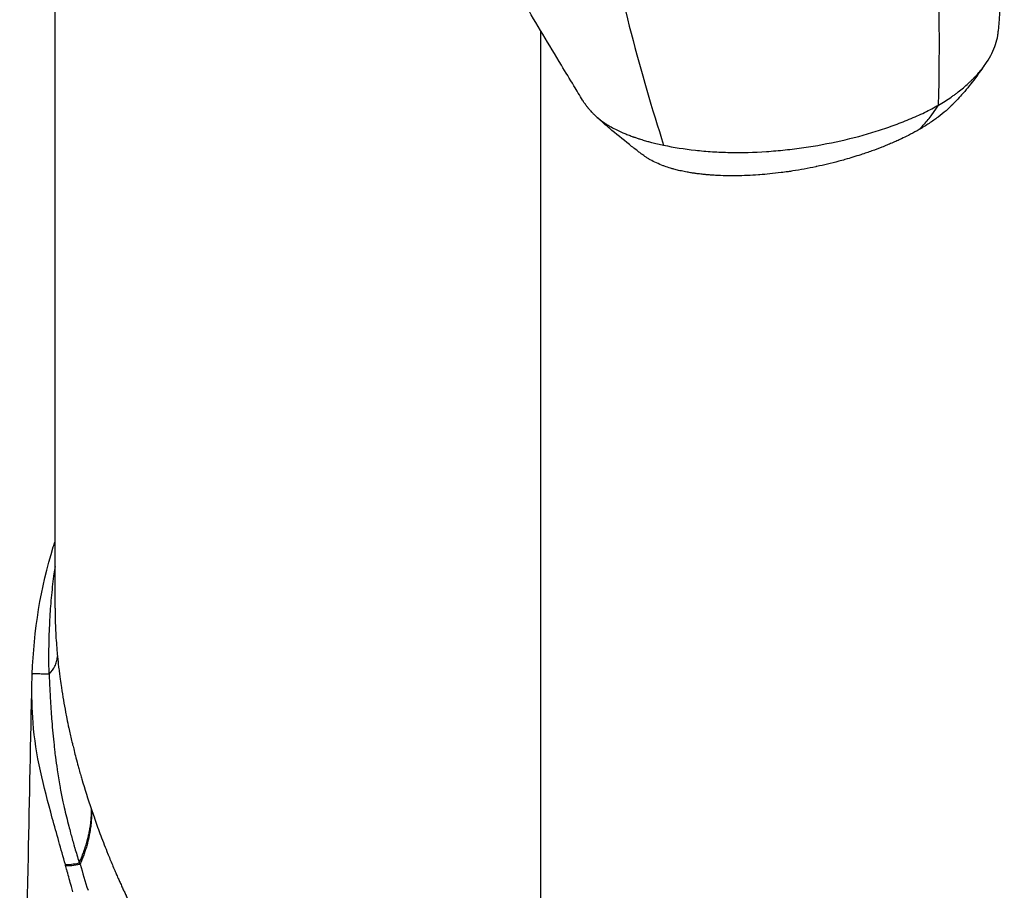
# Model space of a CAD drawing. Header units: millimetres. Extents: x 0 to 7374, y 0 to 4200.
# Tile 643 of 656: x 4601 to 4800, y 3346 to 3522. Entities that reach past the tile are written whole.
import ezdxf

# ---------------------------------------------------------------- set-up
doc = ezdxf.new("R2010")
doc.units = ezdxf.units.MM
doc.header["$LTSCALE"] = 0.2
doc.layers.add('01_Object Line', color=4, linetype='Continuous')

# ---------------------------------------------------------------- blocks, each defined once
blk = doc.blocks.new('A$C90bc888d')
for p, q in [((105.02, 1583.54), (105.02, 1735.76)), ((203.02, 1507.52), (203.02, 1699.94)), ((271.23, 1679.9), (271.23, 1679.9)), ((260.45, 1677.17), (260.45, 1677.17)), ((261.55, 1677.38), (261.55, 1677.38))]:
    blk.add_line(p, q)
for centre, major_axis, ratio, start_param, end_param in [((210.81, 1759.1), (24.43, -204.79), 0.333821, 1.161074, 1.534251), ((236.4, 1708.1), (20.45, -82.39), 0.198161, 4.484876, 5.050915), ((111.38, 1533.43), (-5.02, -1.35), 0.168645, 0.511572, 1.227275), ((104.35, 1531.79), (-1.96, 5.29), 0.468537, 4.518199, 4.549994), ((111.42, 1533.26), (-5.04, -1.28), 0.19482, 0.515253, 1.250385), ((109.06, 1532.15), (5.85, -8.57), 0.068532, 1.498494, 1.527632)]:
    blk.add_ellipse(centre, major_axis=major_axis, ratio=ratio, start_param=start_param, end_param=end_param)
for points in [[(296.18, 1738.87), (296.51, 1725.91), (296.23, 1712.88), (295.29, 1699.87)], [(100.37, 1568.71), (100.38, 1569.23), (100.4, 1569.74), (100.42, 1570.26)], [(100.37, 1568.68), (100.37, 1568.69), (100.37, 1568.7), (100.37, 1568.71)], [(110.43, 1549.05), (111, 1547.1), (111.64, 1545.06), (112.36, 1542.93)], [(110.07, 1531.93), (110.58, 1530.16), (111.12, 1528.41), (111.67, 1526.66)]]:
    blk.add_open_spline(points, degree=3)
for points, knots in [([(211.45, 1685.96), (210.86, 1686.93), (210.28, 1687.9), (208.85, 1690.25), (208.01, 1691.64), (204.65, 1697.19), (202.15, 1701.36), (198.58, 1707.53), (197.47, 1709.5), (196.38, 1711.47)], [0, 0, 0, 0, 0.339703, 0.339703, 0.826237, 0.826237, 2.286382, 2.286382, 2.964045, 2.964045, 2.964045, 2.964045]), ([(283.26, 1685.01), (284.16, 1685.53), (285, 1686.06), (285.98, 1686.74), (286.17, 1686.88), (286.56, 1687.16), (286.75, 1687.29), (287.31, 1687.72), (287.66, 1688), (288.35, 1688.57), (288.69, 1688.86), (289.17, 1689.29), (289.33, 1689.44), (289.64, 1689.73), (289.79, 1689.88), (290.09, 1690.17), (290.23, 1690.32), (290.52, 1690.61), (290.66, 1690.76), (291.08, 1691.2), (291.34, 1691.5), (292.09, 1692.4), (292.54, 1693), (293.35, 1694.21), (293.71, 1694.81), (294.31, 1696.02), (294.56, 1696.63), (294.95, 1697.83), (295.1, 1698.43), (295.24, 1699.31), (295.27, 1699.59), (295.29, 1699.87)], [0.040594, 0.040594, 0.040594, 0.040594, 4.522911, 4.522911, 5.653639, 5.653639, 6.784367, 6.784367, 9.045822, 9.045822, 11.307278, 11.307278, 12.438006, 12.438006, 13.568733, 13.568733, 14.699461, 14.699461, 15.830189, 15.830189, 18.091644, 18.091644, 22.614556, 22.614556, 27.137467, 27.137467, 31.660378, 31.660378, 36.183289, 36.183289, 38.320967, 38.320967, 38.320967, 38.320967]), ([(292.43, 1692.86), (292.11, 1692.44), (291.8, 1692.01), (291.39, 1691.45), (291.28, 1691.29), (291.15, 1691.12), (291.13, 1691.09), (291.11, 1691.06), (291.11, 1691.05), (291.1, 1691.05), (291.1, 1691.05), (290.94, 1690.83), (290.6, 1690.35), (289.56, 1688.99), (288.75, 1688), (287.32, 1686.39), (286.32, 1685.35), (286.11, 1685.13)], [0, 0, 0, 0, 0.238228, 0.238228, 0.327556, 0.327556, 0.344304, 0.344304, 0.346325, 0.346325, 0.347336, 0.347336, 0.476745, 0.476745, 0.865243, 0.865243, 1.13099, 1.13099, 1.13099, 1.13099]), ([(214.39, 1682.49), (214.34, 1682.53), (214.29, 1682.57), (214.2, 1682.65), (214.15, 1682.7), (214.01, 1682.83), (213.92, 1682.92), (213.77, 1683.06), (213.71, 1683.12), (213.58, 1683.26), (213.5, 1683.34), (213.33, 1683.52), (213.23, 1683.63), (213.08, 1683.8), (213.02, 1683.86), (212.91, 1684), (212.85, 1684.07), (212.71, 1684.23), (212.65, 1684.3), (212.55, 1684.43), (212.51, 1684.47), (212.45, 1684.55), (212.42, 1684.58), (212.35, 1684.68), (212.3, 1684.75), (212.16, 1684.93), (212.07, 1685.04), (211.87, 1685.33), (211.75, 1685.5), (211.55, 1685.79), (211.5, 1685.88), (211.45, 1685.96)], [-0.7159701, -0.7159701, -0.7159701, -0.7159701, -0.6905627, -0.6905627, -0.6661171, -0.6661171, -0.6189006, -0.6189006, -0.586798, -0.586798, -0.5440215, -0.5440215, -0.4854437, -0.4854437, -0.4518884, -0.4518884, -0.4137443, -0.4137443, -0.3678624, -0.3678624, -0.3433569, -0.3433569, -0.3246207, -0.3246207, -0.2895198, -0.2895198, -0.2267391, -0.2267391, -0.1302575, -0.1302575, -0.0667798, -0.0667798, -0.0667798, -0.0667798]), ([(227.79, 1676.92), (229.8, 1676.48), (231.94, 1676.14), (235.3, 1675.77), (236.44, 1675.67), (238.78, 1675.53), (239.96, 1675.48), (243.57, 1675.41), (246.04, 1675.47), (249.78, 1675.72), (251.03, 1675.83), (253.54, 1676.09), (254.8, 1676.25), (258.56, 1676.79), (261.05, 1677.25), (265.95, 1678.35), (268.35, 1678.99), (271.83, 1680.08), (272.97, 1680.46), (275.19, 1681.27), (276.28, 1681.69), (278.4, 1682.57), (279.43, 1683.03), (281.41, 1683.99), (282.36, 1684.48), (283.26, 1685.01)], [89.015206, 89.015206, 89.015206, 89.015206, 98.060919, 98.060919, 102.583776, 102.583776, 107.106633, 107.106633, 116.152347, 116.152347, 120.675204, 120.675204, 125.198061, 125.198061, 134.243774, 134.243774, 143.289488, 143.289488, 147.812345, 147.812345, 152.335202, 152.335202, 156.858059, 156.858059, 161.380916, 161.380916, 161.380916, 161.380916]), ([(286.11, 1685.13), (285.69, 1684.71), (285.24, 1684.29), (284.75, 1683.87), (284.25, 1683.43), (283.71, 1683), (283.14, 1682.57), (282.57, 1682.14), (281.96, 1681.71), (281.33, 1681.3), (280.69, 1680.88), (280.03, 1680.47), (279.34, 1680.07)], [-11.272914, -11.272914, -11.272914, -11.272914, -8.554509, -8.554509, -8.554509, -5.703006, -5.703006, -5.703006, -2.851503, -2.851503, -2.851503, 0, 0, 0, 0]), ([(279.34, 1680.07), (279.62, 1680.34), (279.9, 1680.62), (280.44, 1681.21), (280.71, 1681.52), (281.23, 1682.15), (281.48, 1682.47), (281.83, 1682.95), (281.93, 1683.1), (282.04, 1683.25), (282.05, 1683.27), (282.06, 1683.28), (282.46, 1683.86), (282.87, 1684.44), (283.26, 1685.01)], [0, 0, 0, 0, 1.186356, 1.186356, 2.372414, 2.372414, 3.558769, 3.558769, 4.06143, 4.06143, 4.102045, 4.102045, 4.102045, 6.098639, 6.098639, 6.098639, 6.098639]), ([(216.18, 1680.91), (215.88, 1681.17), (215.58, 1681.43), (215.25, 1681.73), (215.21, 1681.76), (215.09, 1681.87), (215.02, 1681.93), (214.73, 1682.19), (214.51, 1682.38), (214.29, 1682.58)], [0, 0, 0, 0, 0.1258163, 0.1258163, 0.1413607, 0.1413607, 0.1773823, 0.1773823, 0.2887308, 0.2887308, 0.2887308, 0.2887308]), ([(214.39, 1682.49), (214.52, 1682.38), (214.66, 1682.27), (214.91, 1682.07), (215.06, 1681.96), (215.29, 1681.8), (215.38, 1681.73), (215.61, 1681.57), (215.74, 1681.48), (216.06, 1681.27), (216.24, 1681.15), (216.68, 1680.88), (216.95, 1680.73), (217.57, 1680.38), (217.95, 1680.18), (218.85, 1679.74), (219.39, 1679.49), (220.24, 1679.14), (220.52, 1679.02), (221.08, 1678.81), (221.34, 1678.71), (221.66, 1678.6), (221.72, 1678.58), (222.01, 1678.48), (222.24, 1678.4), (222.67, 1678.25), (222.88, 1678.18), (223.27, 1678.06), (223.45, 1678), (223.8, 1677.9), (223.96, 1677.85), (224.28, 1677.76), (224.43, 1677.72), (224.82, 1677.61), (225.08, 1677.54), (225.74, 1677.37), (226.14, 1677.28), (226.96, 1677.09), (227.37, 1677), (227.79, 1676.92)], [0.000001, 0.000001, 0.000001, 0.000001, 0.10736, 0.10736, 0.228013, 0.228013, 0.314976, 0.314976, 0.430659, 0.430659, 0.585391, 0.585391, 0.793335, 0.793335, 1.07059, 1.07059, 1.437922, 1.437922, 1.621493, 1.621493, 1.784251, 1.784251, 1.819395, 1.819395, 1.951586, 1.951586, 2.06324, 2.06324, 2.16079, 2.16079, 2.246193, 2.246193, 2.322498, 2.322498, 2.460658, 2.460658, 2.666555, 2.666555, 2.872273, 2.872273, 2.872273, 2.872273]), ([(216.18, 1680.91), (216.06, 1681.01), (215.93, 1681.12), (215.81, 1681.23), (215.72, 1681.31), (215.62, 1681.4), (215.53, 1681.48), (215.44, 1681.56), (215.34, 1681.65), (215.25, 1681.73), (215.23, 1681.75), (215.2, 1681.77), (215.18, 1681.79), (214.92, 1682.02), (214.66, 1682.26), (214.39, 1682.49)], [-7.77861, -7.77861, -7.77861, -7.77861, -7.148363, -7.148363, -7.148363, -6.67266, -6.67266, -6.67266, -6.189656, -6.189656, -6.189656, -6.07598, -6.07598, -6.07598, -4.726061, -4.726061, -4.726061, -4.726061]), ([(216.86, 1680.32), (216.85, 1680.33), (216.84, 1680.34), (216.83, 1680.35), (216.81, 1680.36), (216.8, 1680.37), (216.78, 1680.39), (216.77, 1680.4), (216.75, 1680.41), (216.74, 1680.42), (216.55, 1680.58), (216.37, 1680.74), (216.18, 1680.91)], [-8.936326, -8.936326, -8.936326, -8.936326, -8.872148, -8.872148, -8.872148, -8.799796, -8.799796, -8.799796, -8.727302, -8.727302, -8.727302, -7.77861, -7.77861, -7.77861, -7.77861]), ([(223.57, 1674.95), (223.57, 1674.95), (223.57, 1674.95), (223.56, 1674.96), (223.56, 1674.96), (223.55, 1674.97), (223.54, 1674.97), (223.51, 1674.99), (223.49, 1675.01), (223.4, 1675.08), (223.33, 1675.13), (223.06, 1675.33), (222.86, 1675.49), (222.06, 1676.1), (221.47, 1676.56), (219.53, 1678.09), (218.18, 1679.19), (216.86, 1680.32)], [0, 0, 0, 0, 0.0009946, 0.0009946, 0.0019478, 0.0019478, 0.0048074, 0.0048074, 0.0133862, 0.0133862, 0.0391226, 0.0391226, 0.1163324, 0.1163324, 0.3480421, 0.3480421, 0.881907, 0.881907, 0.881907, 0.881907]), ([(279.34, 1680.07), (278.77, 1679.74), (278.2, 1679.43), (277.6, 1679.12), (277.46, 1679.04), (277.31, 1678.97), (277.17, 1678.89), (276.71, 1678.66), (276.24, 1678.43), (275.76, 1678.21), (275.46, 1678.06), (275.15, 1677.92), (274.85, 1677.78), (274.51, 1677.63), (274.17, 1677.48), (273.83, 1677.34), (273.5, 1677.19), (273.17, 1677.05), (272.83, 1676.92), (272.5, 1676.78), (272.16, 1676.64), (271.82, 1676.51), (271.16, 1676.25), (270.49, 1676), (269.81, 1675.75), (269.07, 1675.49), (268.33, 1675.23), (267.57, 1674.99), (266.52, 1674.64), (265.45, 1674.32), (264.37, 1674.01), (263.95, 1673.89), (263.53, 1673.78), (263.1, 1673.66), (262.34, 1673.46), (261.58, 1673.27), (260.81, 1673.08), (260.1, 1672.91), (259.39, 1672.75), (258.67, 1672.6), (258.61, 1672.59), (258.55, 1672.58), (258.49, 1672.56), (257.72, 1672.4), (256.94, 1672.25), (256.16, 1672.1), (255.38, 1671.96), (254.61, 1671.83), (253.83, 1671.71), (253.51, 1671.66), (253.2, 1671.61), (252.88, 1671.57), (252.42, 1671.5), (251.96, 1671.44), (251.5, 1671.38), (250.72, 1671.28), (249.95, 1671.19), (249.19, 1671.11), (248.51, 1671.04), (247.83, 1670.99), (247.16, 1670.94), (247.07, 1670.93), (246.99, 1670.92), (246.9, 1670.92), (246.15, 1670.86), (245.4, 1670.82), (244.66, 1670.79), (243.91, 1670.76), (243.18, 1670.74), (242.46, 1670.73), (242.19, 1670.73), (241.93, 1670.73), (241.66, 1670.73), (241.21, 1670.73), (240.76, 1670.73), (240.31, 1670.74), (239.61, 1670.76), (238.92, 1670.78), (238.24, 1670.82), (237.9, 1670.84), (237.56, 1670.87), (237.23, 1670.89), (237, 1670.91), (236.77, 1670.93), (236.54, 1670.95), (236.44, 1670.96), (236.34, 1670.97), (236.24, 1670.98), (236.08, 1670.99), (235.92, 1671.01), (235.76, 1671.02), (235.62, 1671.04), (235.47, 1671.05), (235.34, 1671.07), (235.32, 1671.07), (235.3, 1671.07), (235.28, 1671.08), (235.12, 1671.09), (234.96, 1671.11), (234.8, 1671.13), (234.64, 1671.15), (234.49, 1671.17), (234.33, 1671.19), (234.28, 1671.2), (234.22, 1671.21), (234.17, 1671.22), (234.07, 1671.23), (233.97, 1671.24), (233.87, 1671.26), (233.71, 1671.28), (233.56, 1671.3), (233.41, 1671.33), (233.11, 1671.37), (232.81, 1671.42), (232.51, 1671.48), (232.32, 1671.51), (232.13, 1671.55), (231.94, 1671.59), (231.55, 1671.66), (231.17, 1671.75), (230.8, 1671.83), (230.48, 1671.91), (230.17, 1671.99), (229.87, 1672.07), (229.64, 1672.13), (229.41, 1672.2), (229.19, 1672.26), (228.77, 1672.39), (228.37, 1672.52), (227.97, 1672.67), (227.88, 1672.7), (227.79, 1672.73), (227.7, 1672.77), (227.22, 1672.95), (226.76, 1673.14), (226.33, 1673.34), (225.9, 1673.54), (225.48, 1673.74), (225.09, 1673.96), (224.99, 1674.02), (224.9, 1674.07), (224.8, 1674.13), (224.79, 1674.14), (224.77, 1674.15), (224.76, 1674.16), (224.68, 1674.2), (224.6, 1674.25), (224.52, 1674.3), (224.34, 1674.41), (224.16, 1674.53), (223.99, 1674.65), (223.85, 1674.75), (223.71, 1674.85), (223.57, 1674.95)], [0, 0, 0, 0, 2.300382, 2.300382, 2.300382, 2.853338, 2.853338, 2.853338, 4.600802, 4.600802, 4.600802, 5.706663, 5.706663, 5.706663, 6.901383, 6.901383, 6.901383, 8.051561, 8.051561, 8.051561, 9.201655, 9.201655, 9.201655, 11.413276, 11.413276, 11.413276, 13.802193, 13.802193, 13.802193, 17.119845, 17.119845, 17.119845, 18.402613, 18.402613, 18.402613, 20.702656, 20.702656, 20.702656, 22.826377, 22.826377, 22.826377, 23.002676, 23.002676, 23.002676, 25.302707, 25.302707, 25.302707, 27.602642, 27.602642, 27.602642, 28.532882, 28.532882, 28.532882, 29.902478, 29.902478, 29.902478, 32.20239, 32.20239, 32.20239, 34.239368, 34.239368, 34.239368, 34.50219, 34.50219, 34.50219, 36.801971, 36.801971, 36.801971, 39.101748, 39.101748, 39.101748, 39.945852, 39.945852, 39.945852, 41.401454, 41.401454, 41.401454, 43.701345, 43.701345, 43.701345, 44.851319, 44.851319, 44.851319, 45.652349, 45.652349, 45.652349, 46.001253, 46.001253, 46.001253, 46.576087, 46.576087, 46.576087, 47.078981, 47.078981, 47.078981, 47.150877, 47.150877, 47.150877, 47.725919, 47.725919, 47.725919, 48.301044, 48.301044, 48.301044, 48.505614, 48.505614, 48.505614, 48.875957, 48.875957, 48.875957, 49.450919, 49.450919, 49.450919, 50.600938, 50.600938, 50.600938, 51.358888, 51.358888, 51.358888, 52.900715, 52.900715, 52.900715, 54.212172, 54.212172, 54.212172, 55.200557, 55.200557, 55.200557, 57.065475, 57.065475, 57.065475, 57.500731, 57.500731, 57.500731, 59.800907, 59.800907, 59.800907, 62.100707, 62.100707, 62.100707, 62.675653, 62.675653, 62.675653, 62.772168, 62.772168, 62.772168, 63.250622, 63.250622, 63.250622, 64.400678, 64.400678, 64.400678, 65.359044, 65.359044, 65.359044, 65.359044]), ([(100.42, 1570.26), (100.73, 1578.95), (102.12, 1587.68), (104.78, 1596.29), (104.9, 1596.65), (105.02, 1597.01)], [0, 0, 0, 0, 2.612603, 2.612603, 2.727636, 2.727636, 2.727636, 2.727636]), ([(105.02, 1591.95), (104.94, 1591.47), (104.87, 1590.99), (104.7, 1589.79), (104.61, 1589.08), (104.45, 1587.64), (104.37, 1586.92), (104.23, 1585.46), (104.17, 1584.71), (104.05, 1583.26), (104.01, 1582.56), (103.95, 1581.68), (103.94, 1581.5), (103.89, 1580.52), (103.85, 1579.72), (103.79, 1578.1), (103.77, 1577.29), (103.73, 1575.68), (103.72, 1574.87), (103.72, 1573.3), (103.72, 1572.53), (103.74, 1571.25), (103.75, 1570.74), (103.76, 1570.24)], [0.5293683, 0.5293683, 0.5293683, 0.5293683, 0.5614269, 0.5614269, 0.6085702, 0.6085702, 0.6557313, 0.6557313, 0.7044956, 0.7044956, 0.75, 0.75, 0.7617453, 0.7617453, 0.8138094, 0.8138094, 0.8662999, 0.8662999, 0.9179649, 0.9179649, 0.9675391, 0.9675391, 0.9999998, 0.9999998, 0.9999998, 0.9999998]), ([(105.02, 1583.54), (105.02, 1583.27), (105.02, 1582.99), (105.02, 1582.71), (105.02, 1582.63), (105.02, 1582.56), (105.02, 1582.48), (105.03, 1581.83), (105.05, 1581.18), (105.07, 1580.52), (105.09, 1579.87), (105.12, 1579.21), (105.15, 1578.55), (105.19, 1577.89), (105.23, 1577.23), (105.28, 1576.55), (105.32, 1575.9), (105.38, 1575.23), (105.44, 1574.56), (105.46, 1574.3), (105.49, 1574.04), (105.51, 1573.78)], [0.6515068, 0.6515068, 0.6515068, 0.6515068, 0.6829221, 0.6829221, 0.6829221, 0.6916552, 0.6916552, 0.6916552, 0.7643436, 0.7643436, 0.7643436, 0.8353099, 0.8353099, 0.8353099, 0.9052773, 0.9052773, 0.9052773, 0.9737666, 0.9737666, 0.9737666, 1, 1, 1, 1]), ([(103.83, 1570.27), (104.34, 1570.74), (104.73, 1571.27), (105.01, 1571.86), (105.15, 1572.15), (105.26, 1572.46), (105.34, 1572.78), (105.39, 1572.94), (105.42, 1573.1), (105.45, 1573.27), (105.46, 1573.35), (105.47, 1573.44), (105.48, 1573.52), (105.49, 1573.57), (105.49, 1573.61), (105.5, 1573.65), (105.5, 1573.67), (105.5, 1573.69), (105.5, 1573.72), (105.5, 1573.73), (105.51, 1573.74), (105.51, 1573.75), (105.51, 1573.75), (105.51, 1573.76), (105.51, 1573.76), (105.51, 1573.77), (105.51, 1573.77), (105.51, 1573.77), (105.51, 1573.77), (105.51, 1573.78), (105.51, 1573.78), (105.51, 1573.78), (105.51, 1573.78), (105.51, 1573.78), (105.51, 1573.78), (105.51, 1573.78), (105.51, 1573.78), (105.51, 1573.78), (105.51, 1573.78), (105.51, 1573.78), (105.51, 1573.78), (105.51, 1573.78), (105.51, 1573.78), (105.51, 1573.78), (105.51, 1573.78), (105.51, 1573.78), (105.51, 1573.78), (105.51, 1573.78), (105.51, 1573.78), (105.51, 1573.78), (105.51, 1573.78), (105.51, 1573.78), (105.51, 1573.78), (105.51, 1573.78), (105.51, 1573.78)], [0.4417289, 0.4417289, 0.4417289, 0.4417289, 0.720859, 0.720859, 0.720859, 0.8604241, 0.8604241, 0.8604241, 0.9302066, 0.9302066, 0.9302066, 0.9650979, 0.9650979, 0.9650979, 0.9825435, 0.9825435, 0.9825435, 0.9912663, 0.9912663, 0.9912663, 0.9956277, 0.9956277, 0.9956277, 0.9978084, 0.9978084, 0.9978084, 0.9988988, 0.9988988, 0.9988988, 0.999444, 0.999444, 0.999444, 0.9997165, 0.9997165, 0.9997165, 0.9998528, 0.9998528, 0.9998528, 0.999921, 0.999921, 0.999921, 0.9999551, 0.9999551, 0.9999551, 0.9999721, 0.9999721, 0.9999721, 0.9999806, 0.9999806, 0.9999806, 0.9999849, 0.9999849, 0.9999849, 0.9999891, 0.9999891, 0.9999891, 0.9999891]), ([(105.51, 1573.78), (105.58, 1573.1), (105.65, 1572.41), (105.73, 1571.7), (105.74, 1571.62), (105.75, 1571.53), (105.76, 1571.44), (105.85, 1570.71), (105.94, 1569.97), (106.05, 1569.23), (106.12, 1568.67), (106.2, 1568.11), (106.29, 1567.54)], [0, 0, 0, 0, 0.3421118, 0.3421118, 0.3421118, 0.3851654, 0.3851654, 0.3851654, 0.7379004, 0.7379004, 0.7379004, 1, 1, 1, 1]), ([(103.76, 1570.24), (103.63, 1570.24), (103.5, 1570.24), (103.37, 1570.25), (103.24, 1570.25), (103.11, 1570.25), (102.99, 1570.26), (102.85, 1570.26), (102.72, 1570.26), (102.6, 1570.27), (102.46, 1570.27), (102.33, 1570.27), (102.2, 1570.27), (102.04, 1570.28), (101.88, 1570.28), (101.73, 1570.28), (101.59, 1570.28), (101.45, 1570.28), (101.33, 1570.28), (101.32, 1570.28), (101.31, 1570.28), (101.31, 1570.28), (101.23, 1570.28), (101.15, 1570.28), (101.09, 1570.28), (101.02, 1570.28), (100.95, 1570.28), (100.89, 1570.28), (100.84, 1570.28), (100.78, 1570.28), (100.74, 1570.28), (100.69, 1570.28), (100.65, 1570.28), (100.61, 1570.28), (100.57, 1570.28), (100.54, 1570.28), (100.52, 1570.27), (100.49, 1570.27), (100.47, 1570.27), (100.45, 1570.27), (100.44, 1570.27), (100.43, 1570.26), (100.42, 1570.26), (100.42, 1570.26), (100.42, 1570.26), (100.42, 1570.26)], [0.0000041, 0.0000041, 0.0000041, 0.0000041, 0.0656593, 0.0656593, 0.0656593, 0.134245, 0.134245, 0.134245, 0.2069305, 0.2069305, 0.2069305, 0.2867646, 0.2867646, 0.2867646, 0.3903345, 0.3903345, 0.3903345, 0.4933927, 0.4933927, 0.4933927, 0.5, 0.5, 0.5, 0.5661713, 0.5661713, 0.5661713, 0.6317898, 0.6317898, 0.6317898, 0.6968151, 0.6968151, 0.6968151, 0.7612349, 0.7612349, 0.7612349, 0.8247718, 0.8247718, 0.8247718, 0.8878341, 0.8878341, 0.8878341, 0.9502377, 0.9502377, 0.9502377, 0.9828477, 0.9828477, 0.9828477, 0.9828477]), ([(103.76, 1570.24), (103.77, 1570.24), (103.78, 1570.24), (103.79, 1570.24), (103.8, 1570.25), (103.81, 1570.25), (103.82, 1570.26), (103.83, 1570.26), (103.83, 1570.27), (103.83, 1570.27)], [0, 0, 0, 0, 0.3666384, 0.3666384, 0.3666384, 0.8264862, 0.8264862, 0.8264862, 1, 1, 1, 1]), ([(103.83, 1570.27), (103.85, 1569.85), (103.86, 1569.43), (103.88, 1569.01), (103.89, 1568.78), (103.9, 1568.56), (103.91, 1568.33), (103.93, 1567.75), (103.96, 1567.17), (103.99, 1566.59), (104.01, 1566.28), (104.02, 1565.97), (104.04, 1565.66), (104.09, 1564.71), (104.15, 1563.75), (104.22, 1562.8), (104.22, 1562.75), (104.22, 1562.7), (104.23, 1562.65), (104.27, 1562.03), (104.31, 1561.41), (104.36, 1560.79), (104.42, 1559.97), (104.49, 1559.16), (104.57, 1558.34), (104.64, 1557.55), (104.72, 1556.75), (104.81, 1555.96), (104.84, 1555.62), (104.88, 1555.29), (104.92, 1554.95), (104.98, 1554.47), (105.04, 1553.98), (105.1, 1553.5), (105.2, 1552.68), (105.32, 1551.86), (105.44, 1551.05), (105.44, 1551.01), (105.45, 1550.97), (105.46, 1550.93), (105.62, 1549.85), (105.79, 1548.78), (105.99, 1547.71), (106.02, 1547.54), (106.05, 1547.38), (106.08, 1547.22), (106.24, 1546.31), (106.42, 1545.41), (106.61, 1544.51), (106.69, 1544.13), (106.78, 1543.76), (106.86, 1543.38), (107, 1542.74), (107.15, 1542.1), (107.31, 1541.46), (107.31, 1541.46), (107.31, 1541.45), (107.32, 1541.44), (107.47, 1540.82), (107.63, 1540.2), (107.79, 1539.58), (107.91, 1539.12), (108.03, 1538.66), (108.15, 1538.21), (108.37, 1537.41), (108.59, 1536.61), (108.82, 1535.81), (108.88, 1535.6), (108.94, 1535.39), (109, 1535.18), (109.28, 1534.25), (109.56, 1533.31), (109.84, 1532.38), (109.86, 1532.31), (109.88, 1532.25), (109.9, 1532.18)], [0, 0, 0, 0, 0.0323622, 0.0323622, 0.0323622, 0.0499627, 0.0499627, 0.0499627, 0.0946301, 0.0946301, 0.0946301, 0.1186906, 0.1186906, 0.1186906, 0.1923905, 0.1923905, 0.1923905, 0.196138, 0.196138, 0.196138, 0.2442071, 0.2442071, 0.2442071, 0.3073853, 0.3073853, 0.3073853, 0.3692159, 0.3692159, 0.3692159, 0.395249, 0.395249, 0.395249, 0.4330677, 0.4330677, 0.4330677, 0.4969196, 0.4969196, 0.4969196, 0.5, 0.5, 0.5, 0.5843563, 0.5843563, 0.5843563, 0.5972229, 0.5972229, 0.5972229, 0.6684797, 0.6684797, 0.6684797, 0.6985023, 0.6985023, 0.6985023, 0.7495097, 0.7495097, 0.7495097, 0.75, 0.75, 0.75, 0.7998935, 0.7998935, 0.7998935, 0.8367562, 0.8367562, 0.8367562, 0.9014079, 0.9014079, 0.9014079, 0.9183781, 0.9183781, 0.9183781, 0.9946164, 0.9946164, 0.9946164, 1, 1, 1, 1]), ([(97.89, 1450.69), (98.48, 1478.27), (99.06, 1505.85), (99.89, 1545.18), (100.13, 1556.93), (100.37, 1568.68)], [0, 0, 0, 0, 10, 10, 14.260699, 14.260699, 14.260699, 14.260699]), ([(107.11, 1531.84), (106.22, 1534.96), (105.34, 1538.08), (103.6, 1544.39), (102.75, 1547.56), (101.37, 1553.95), (100.85, 1557.18), (100.37, 1563.19), (100.32, 1565.93), (100.37, 1568.68)], [0, 0, 0, 0, 0.25, 0.25, 0.5, 0.5, 0.75, 0.75, 0.9598532, 0.9598532, 0.9598532, 0.9598532]), ([(106.29, 1567.54), (106.42, 1566.7), (106.56, 1565.85), (106.7, 1564.98), (106.84, 1564.19), (106.99, 1563.38), (107.15, 1562.56), (107.23, 1562.15), (107.31, 1561.74), (107.39, 1561.32), (107.52, 1560.67), (107.66, 1560.01), (107.8, 1559.34), (107.85, 1559.14), (107.89, 1558.93), (107.94, 1558.72)], [0.000002, 0.000002, 0.000002, 0.000002, 0.2991209, 0.2991209, 0.2991209, 0.5757873, 0.5757873, 0.5757873, 0.713729, 0.713729, 0.713729, 0.9318946, 0.9318946, 0.9318946, 1, 1, 1, 1]), ([(107.94, 1558.72), (108.12, 1557.92), (108.31, 1557.1), (108.51, 1556.28), (108.59, 1555.91), (108.69, 1555.53), (108.78, 1555.16), (108.89, 1554.7), (109.01, 1554.24), (109.13, 1553.77), (109.27, 1553.22), (109.42, 1552.66), (109.57, 1552.09), (109.65, 1551.81), (109.73, 1551.52), (109.81, 1551.23), (109.92, 1550.85), (110.02, 1550.47), (110.13, 1550.08), (110.23, 1549.74), (110.33, 1549.39), (110.43, 1549.05)], [0, 0, 0, 0, 0.2644103, 0.2644103, 0.2644103, 0.3827939, 0.3827939, 0.3827939, 0.5263749, 0.5263749, 0.5263749, 0.6978006, 0.6978006, 0.6978006, 0.7845295, 0.7845295, 0.7845295, 0.8986985, 0.8986985, 0.8986985, 1, 1, 1, 1]), ([(109.9, 1532.18), (110.1, 1532.63), (110.29, 1533.09), (110.47, 1533.54), (110.62, 1533.94), (110.77, 1534.34), (110.91, 1534.74), (111.04, 1535.11), (111.16, 1535.48), (111.28, 1535.85), (111.38, 1536.2), (111.49, 1536.55), (111.58, 1536.9), (111.66, 1537.21), (111.73, 1537.51), (111.8, 1537.81), (111.81, 1537.85), (111.82, 1537.88), (111.83, 1537.92), (111.9, 1538.25), (111.97, 1538.57), (112.03, 1538.9), (112.08, 1539.21), (112.14, 1539.53), (112.18, 1539.84), (112.22, 1540.14), (112.26, 1540.44), (112.28, 1540.74), (112.31, 1541.03), (112.33, 1541.32), (112.35, 1541.61), (112.36, 1541.9), (112.37, 1542.18), (112.37, 1542.46), (112.37, 1542.61), (112.37, 1542.77), (112.36, 1542.93)], [0.0000001, 0.0000001, 0.0000001, 0.0000001, 0.125, 0.125, 0.125, 0.234375, 0.234375, 0.234375, 0.3361043, 0.3361043, 0.3361043, 0.4333475, 0.4333475, 0.4333475, 0.5167567, 0.5167567, 0.5167567, 0.5269344, 0.5269344, 0.5269344, 0.6174655, 0.6174655, 0.6174655, 0.705395, 0.705395, 0.705395, 0.7900898, 0.7900898, 0.7900898, 0.8731996, 0.8731996, 0.8731996, 0.9542136, 0.9542136, 0.9542136, 1, 1, 1, 1]), ([(112.36, 1542.93), (112.37, 1542.76), (112.37, 1542.59), (112.38, 1542.24), (112.38, 1542.07), (112.37, 1541.71), (112.37, 1541.52), (112.35, 1541.15), (112.34, 1540.96), (112.32, 1540.57), (112.3, 1540.38), (112.26, 1539.97), (112.24, 1539.77), (112.19, 1539.36), (112.16, 1539.16), (112.11, 1538.77), (112.07, 1538.57), (112.01, 1538.17), (111.97, 1537.97), (111.92, 1537.74), (111.92, 1537.71), (111.9, 1537.6), (111.88, 1537.52), (111.8, 1537.14), (111.73, 1536.83), (111.58, 1536.22), (111.49, 1535.91), (111.32, 1535.29), (111.22, 1534.99), (111.02, 1534.37), (110.91, 1534.06), (110.69, 1533.45), (110.57, 1533.14), (110.33, 1532.53), (110.2, 1532.23), (110.07, 1531.93)], [0, 0, 0, 0, 0.0482276, 0.0482276, 0.0978654, 0.0978654, 0.1496449, 0.1496449, 0.2025209, 0.2025209, 0.2561423, 0.2561423, 0.3127441, 0.3127441, 0.3667789, 0.3667789, 0.420741, 0.420741, 0.4747135, 0.4747135, 0.4825497, 0.4825497, 0.5035602, 0.5035602, 0.5861817, 0.5861817, 0.6691325, 0.6691325, 0.752211, 0.752211, 0.8352138, 0.8352138, 0.9179101, 0.9179101, 1, 1, 1, 1]), ([(112.36, 1542.93), (112.53, 1542.45), (112.7, 1541.95), (112.88, 1541.44), (113.06, 1540.9), (113.26, 1540.35), (113.46, 1539.78), (113.66, 1539.23), (113.87, 1538.67), (114.08, 1538.09), (114.3, 1537.51), (114.53, 1536.92), (114.76, 1536.31), (115, 1535.7), (115.24, 1535.08), (115.49, 1534.45), (115.54, 1534.34), (115.58, 1534.23), (115.63, 1534.12), (115.78, 1533.74), (115.94, 1533.35), (116.1, 1532.96), (116.25, 1532.58), (116.42, 1532.19), (116.58, 1531.79), (116.74, 1531.41), (116.91, 1531.02), (117.08, 1530.62), (117.2, 1530.35), (117.32, 1530.07), (117.44, 1529.79), (117.58, 1529.47), (117.72, 1529.15), (117.87, 1528.83)], [0.0000431, 0.0000431, 0.0000431, 0.0000431, 0.1303894, 0.1303894, 0.1303894, 0.265799, 0.265799, 0.265799, 0.3949337, 0.3949337, 0.3949337, 0.5232788, 0.5232788, 0.5232788, 0.650166, 0.650166, 0.650166, 0.6720276, 0.6720276, 0.6720276, 0.7469192, 0.7469192, 0.7469192, 0.8206249, 0.8206249, 0.8206249, 0.8926165, 0.8926165, 0.8926165, 0.942613, 0.942613, 0.942613, 1, 1, 1, 1]), ([(108.61, 1526.34), (108.51, 1526.71), (108.41, 1527.08), (108.31, 1527.44), (108.03, 1528.45), (107.75, 1529.47), (107.48, 1530.48), (107.46, 1530.55), (107.44, 1530.63), (107.42, 1530.7), (107.33, 1531.02), (107.25, 1531.35), (107.16, 1531.67)], [0, 0, 0, 0, 0.206422, 0.206422, 0.206422, 0.777527, 0.777527, 0.777527, 0.819068, 0.819068, 0.819068, 1, 1, 1, 1]), ([(117.87, 1528.83), (117.99, 1528.55), (118.11, 1528.27), (118.36, 1527.73), (118.48, 1527.45), (118.73, 1526.91), (118.85, 1526.65), (119.1, 1526.11), (119.22, 1525.85), (119.36, 1525.57), (119.36, 1525.55), (119.49, 1525.28), (119.61, 1525.03), (119.84, 1524.55), (119.96, 1524.3), (120.19, 1523.82), (120.3, 1523.59), (120.53, 1523.11), (120.65, 1522.88), (120.88, 1522.42), (120.99, 1522.19), (121.21, 1521.74), (121.33, 1521.51), (121.44, 1521.29), (121.45, 1521.27), (121.54, 1521.09), (121.62, 1520.93), (121.84, 1520.5), (121.98, 1520.23), (122.24, 1519.73), (122.36, 1519.49), (122.6, 1519.03), (122.72, 1518.81), (122.87, 1518.51), (122.93, 1518.42), (123.08, 1518.13), (123.17, 1517.96), (123.34, 1517.64), (123.42, 1517.5), (123.52, 1517.31), (123.55, 1517.26), (123.59, 1517.17), (123.61, 1517.13), (123.63, 1517.09), (123.64, 1517.09), (123.64, 1517.09), (123.64, 1517.09), (123.64, 1517.08), (123.64, 1517.08), (123.65, 1517.07), (123.65, 1517.07), (123.66, 1517.04), (123.67, 1517.04), (123.67, 1517.03), (123.67, 1517.03), (123.67, 1517.03), (123.67, 1517.03), (123.79, 1516.82), (123.9, 1516.6), (124.24, 1515.99), (124.46, 1515.59), (124.9, 1514.81), (125.11, 1514.43), (125.49, 1513.76), (125.65, 1513.48), (125.95, 1512.97), (126.07, 1512.75), (126.24, 1512.46), (126.29, 1512.39), (126.4, 1512.19), (126.47, 1512.07), (126.71, 1511.66), (126.88, 1511.38), (127.17, 1510.9), (127.29, 1510.7), (127.52, 1510.33), (127.61, 1510.17), (127.94, 1509.63), (128.17, 1509.26), (128.44, 1508.83), (128.49, 1508.75), (128.56, 1508.64), (128.58, 1508.61), (128.62, 1508.55), (128.63, 1508.52), (128.67, 1508.47), (128.67, 1508.45), (128.86, 1508.16), (129.03, 1507.89), (129.44, 1507.24), (129.68, 1506.87), (130.15, 1506.15), (130.39, 1505.79), (130.85, 1505.08), (131.09, 1504.73), (131.52, 1504.08), (131.73, 1503.78), (132.22, 1503.06), (132.52, 1502.63), (133.11, 1501.79), (133.4, 1501.38), (133.99, 1500.56), (134.28, 1500.15), (134.72, 1499.57), (134.86, 1499.38), (135.42, 1498.61), (135.85, 1498.05), (136.71, 1496.93), (137.15, 1496.37), (138.01, 1495.29), (138.44, 1494.76), (139.3, 1493.71), (139.73, 1493.2), (140.56, 1492.23), (140.95, 1491.78), (141.34, 1491.34)], [0, 0, 0, 0, 0.0101511, 0.0101511, 0.020679, 0.020679, 0.0314552, 0.0314552, 0.0426059, 0.0426059, 0.0433815, 0.0433815, 0.0542117, 0.0542117, 0.06534, 0.06534, 0.0767966, 0.0767966, 0.0887995, 0.0887995, 0.1011716, 0.1011716, 0.1141162, 0.1141162, 0.1149207, 0.1149207, 0.125, 0.125, 0.1427591, 0.1427591, 0.1610897, 0.1610897, 0.1799609, 0.1799609, 0.1893979, 0.1893979, 0.2091797, 0.2091797, 0.2290034, 0.2290034, 0.2383952, 0.2383952, 0.245439, 0.245439, 0.2460674, 0.2460674, 0.2461361, 0.2461361, 0.2474132, 0.2474132, 0.2498079, 0.2498079, 0.2499388, 0.2499968, 0.2499968, 0.2500439, 0.2500439, 0.2500439, 0.2665705, 0.2665705, 0.2977041, 0.2977041, 0.3290298, 0.3290298, 0.3529304, 0.3529304, 0.3719129, 0.3719129, 0.3783972, 0.3783972, 0.389037, 0.389037, 0.414547, 0.414547, 0.4332614, 0.4332614, 0.4485987, 0.4485987, 0.484375, 0.484375, 0.4921875, 0.4921875, 0.4958156, 0.4958156, 0.4990516, 0.4990516, 0.5, 0.5, 0.5197129, 0.5197129, 0.5469564, 0.5469564, 0.574127, 0.574127, 0.6012062, 0.6012062, 0.6246411, 0.6246411, 0.6588287, 0.6588287, 0.6929862, 0.6929862, 0.7271412, 0.7271412, 0.7434655, 0.7434655, 0.7938564, 0.7938564, 0.8453923, 0.8453923, 0.897347, 0.897347, 0.9506506, 0.9506506, 1, 1, 1, 1])]:
    blk.add_open_spline(points, degree=3, knots=knots)

msp = doc.modelspace()

# ---------------------------------------------------------------- block references
at = {"layer": '01_Object Line'}
msp.add_blockref('A$C90bc888d', (4503.2, 1819.544), dxfattribs=at)

doc.saveas('drawing.dxf')
